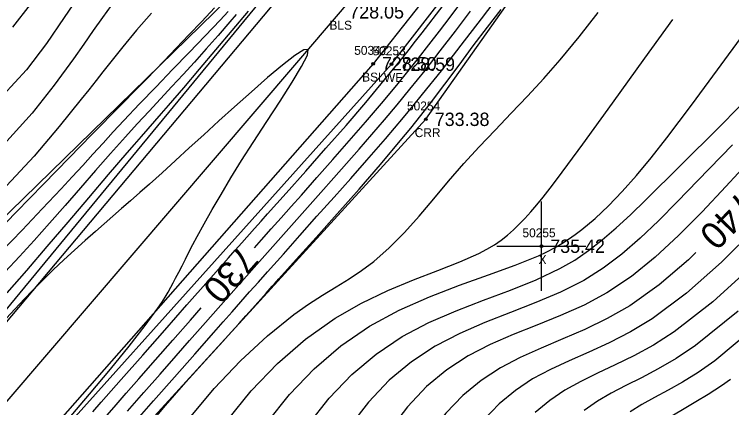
# Model space of a CAD drawing. Extents: x 1378535 to 1380697, y 997729 to 1000024.
# Drawn here: x 1379791 to 1379871.5, y 999094.4 to 999138.6 of the extents above; entities that cross this region are included whole.
import ezdxf

# ---------------------------------------------------------------- set-up
doc = ezdxf.new("R2010")
doc.units = 0
for name, color, linetype in [('RD_DTM_BkLn1', 7, 'Continuous'), ('RD_DTM_BkLn2', 7, 'Continuous'), ('RD_DTM_BkLn_txCode', 7, 'Continuous'), ('RD_DTM_Major1', 7, 'Continuous'), ('RD_DTM_Major1_Lbl', 7, 'Continuous'), ('RD_DTM_Minor1', 7, 'Continuous'), ('RD_EX_H2O', 7, 'Continuous'), ('RD_EX_H2O_txCode', 7, 'Continuous'), ('RD_EX_Misc', 7, 'Continuous'), ('RD_EX_Misc_txCode', 7, 'Continuous'), ('RD_EX_TX_H2O_ELEV', 7, 'Continuous'), ('RD_EX_TX_Misc_ELEV', 7, 'Continuous'), ('RD_SMD_Locator', 7, 'Continuous')]:
    doc.layers.add(name, color=color, linetype=linetype)

msp = doc.modelspace()

# ---------------------------------------------------------------- linework, layer by layer
at = {"layer": 'RD_DTM_BkLn1'}
msp.add_lwpolyline([(1379671.069, 998947.908), (1379694.884, 998967.78), (1379723.442, 999002.448), (1379771.255, 999073.041), (1379827.632, 999138.855), (1379861.249, 999179.195), (1379915.357, 999192.54), (1379973.258, 999207.681), (1380032.706, 999223.017), (1380054.696, 999270.258), (1380073.859, 999314.517)], dxfattribs=at)
at = {"layer": 'RD_DTM_BkLn2'}
for points in [[(1380068.121, 999316.651), (1380049.657, 999274.82), (1380028.513, 999225.034), (1379966.47, 999214.136), (1379918.102, 999198.529), (1379857.342, 999182.9), (1379822.296, 999142.387), (1379766.345, 999075.773), (1379728.069, 999017.429), (1379693.219, 998970.733), (1379663.886, 998950.121)], [(1380081.016, 999311.458), (1380061.411, 999264.141), (1380033.797, 999220.561), (1379978.164, 999199.192), (1379919.041, 999191.309), (1379864.05, 999174.436), (1379831.301, 999133.028), (1379774.735, 999068.751), (1379734.541, 999013.539), (1379699.544, 998964.07), (1379671.775, 998943.782)]]:
    msp.add_lwpolyline(points, dxfattribs=at)
at = {"layer": 'RD_DTM_Major1'}
for points in [[(1379798.854, 999141.515), (1379798.086, 999140.37), (1379796.631, 999138.199), (1379794.637, 999135.294), (1379792.395, 999132.346), (1379789.792, 999129.486)], [(1379817.973, 999112.35), (1379818.767, 999113.244), (1379819.876, 999114.494), (1379820.983, 999115.738), (1379822.103, 999116.997), (1379823.252, 999118.287), (1379824.991, 999120.243), (1379826.793, 999122.278), (1379828.624, 999124.364), (1379830.451, 999126.472), (1379832.243, 999128.573), (1379833.967, 999130.639), (1379835.203, 999132.157), (1379836.4, 999133.658), (1379837.576, 999135.159), (1379838.749, 999136.68), (1379839.937, 999138.237), (1379841.159, 999139.849)], [(1379815.94, 999138.546), (1379815.224, 999137.718), (1379813.907, 999136.203), (1379812.581, 999134.695), (1379811.244, 999133.2), (1379809.992, 999131.83), (1379808.726, 999130.465), (1379807.446, 999129.094), (1379806.15, 999127.704), (1379804.834, 999126.282), (1379803.498, 999124.815), (1379801.843, 999122.959), (1379800.16, 999121.04), (1379798.454, 999119.08), (1379796.729, 999117.1), (1379794.993, 999115.124), (1379793.248, 999113.172), (1379791.628, 999111.399), (1379790.005, 999109.653)], [(1379814.941, 999093.009), (1379817.619, 999096.303), (1379820.556, 999099.36), (1379823.708, 999102.105), (1379827.03, 999104.466), (1379829.99, 999106.157), (1379832.957, 999107.57), (1379835.844, 999108.769), (1379838.564, 999109.818), (1379841.032, 999110.782), (1379843.162, 999111.725), (1379844.081, 999112.21), (1379844.911, 999112.711), (1379845.67, 999113.236), (1379846.376, 999113.789), (1379847.047, 999114.377), (1379847.701, 999115.006), (1379848.338, 999115.666), (1379848.99, 999116.385), (1379849.669, 999117.178), (1379850.389, 999118.058), (1379851.162, 999119.04), (1379852.001, 999120.138), (1379854.837, 999123.983), (1379858.16, 999128.594), (1379861.789, 999133.649), (1379864.941, 999137.992)], [(1379867.543, 999111.821), (1379866.707, 999111.016), (1379863.422, 999108.213), (1379860.108, 999105.856), (1379857.585, 999104.412), (1379855.07, 999103.199), (1379852.588, 999102.127), (1379850.165, 999101.111), (1379847.825, 999100.061), (1379845.593, 999098.89), (1379843.42, 999097.471), (1379841.377, 999095.79), (1379839.45, 999093.81), (1379837.628, 999091.492), (1379835.896, 999088.798), (1379834.242, 999085.688), (1379831.36, 999078.815), (1379828.664, 999070.654), (1379826.116, 999061.464), (1379823.679, 999051.502), (1379821.316, 999041.024), (1379818.991, 999030.29)], [(1379800.873, 999092.95), (1379802.224, 999094.481), (1379803.596, 999096.036), (1379805.003, 999097.632), (1379806.895, 999099.782), (1379808.84, 999101.992), (1379810.803, 999104.224), (1379812.017, 999105.603)], [(1379871.437, 999097.582), (1379870.419, 999096.86), (1379868.912, 999095.89), (1379867.513, 999095.052), (1379866.214, 999094.298), (1379865.008, 999093.577), (1379863.885, 999092.843), (1379862.804, 999092.021), (1379861.795, 999091.106), (1379860.85, 999090.075), (1379859.96, 999088.901), (1379859.116, 999087.561), (1379858.311, 999086.03), (1379856.905, 999082.666), (1379855.584, 999078.689), (1379854.332, 999074.222), (1379853.131, 999069.388), (1379851.964, 999064.309), (1379850.814, 999059.108)]]:
    msp.add_lwpolyline(points, dxfattribs=at)
at = {"layer": 'RD_DTM_Minor1'}
for points in [[(1379804.293, 999092.502), (1379806.655, 999095.172), (1379809.008, 999097.837), (1379811.283, 999100.419), (1379813.414, 999102.837), (1379814.47, 999104.035), (1379815.482, 999105.182), (1379816.468, 999106.299), (1379817.445, 999107.402), (1379818.429, 999108.513), (1379819.437, 999109.648), (1379821.227, 999111.659), (1379823.096, 999113.755), (1379825.005, 999115.897), (1379826.916, 999118.044), (1379828.788, 999120.156), (1379830.584, 999122.194), (1379831.646, 999123.407), (1379832.679, 999124.598), (1379833.702, 999125.791), (1379834.729, 999127.007), (1379835.778, 999128.269), (1379836.865, 999129.6), (1379838.976, 999132.246), (1379841.202, 999135.104), (1379843.476, 999138.079), (1379845.729, 999141.078)], [(1379801.903, 999139.562), (1379800.918, 999138.2), (1379799.898, 999136.762), (1379798.82, 999135.23), (1379797.662, 999133.59), (1379795.502, 999130.607), (1379793.026, 999127.464), (1379790.202, 999124.35)], [(1379792.81, 999139.693), (1379790.826, 999137.12)], [(1379799.841, 999093.941), (1379800.787, 999095.013), (1379803.036, 999097.569), (1379805.441, 999100.305), (1379807.925, 999103.132), (1379810.409, 999105.957), (1379812.815, 999108.689), (1379815.066, 999111.236), (1379815.822, 999112.089), (1379816.557, 999112.916), (1379817.999, 999114.536), (1379818.724, 999115.348), (1379819.463, 999116.175), (1379821.552, 999118.511), (1379823.753, 999120.979), (1379826.01, 999123.529), (1379828.267, 999126.11), (1379830.469, 999128.672), (1379832.56, 999131.165), (1379833.271, 999132.033), (1379833.97, 999132.895), (1379834.664, 999133.761), (1379835.361, 999134.641), (1379836.07, 999135.545), (1379836.798, 999136.483), (1379839.149, 999139.55)], [(1379813.514, 999139.286), (1379812.065, 999137.78), (1379810.621, 999136.262), (1379809.209, 999134.776), (1379807.861, 999133.363), (1379806.845, 999132.31), (1379805.865, 999131.304), (1379804.898, 999130.319), (1379802.917, 999128.311), (1379801.856, 999127.235), (1379801.525, 999126.898), (1379801.185, 999126.553), (1379800.837, 999126.197), (1379800.479, 999125.832), (1379800.109, 999125.454), (1379799.727, 999125.064), (1379797.182, 999122.458), (1379794.3, 999119.503), (1379791.222, 999116.345), (1379788.087, 999113.129)], [(1379815.029, 999138.886), (1379814.124, 999137.917), (1379812.437, 999136.141), (1379810.648, 999134.284), (1379808.8, 999132.376), (1379806.935, 999130.447), (1379805.093, 999128.527), (1379803.318, 999126.646), (1379802.142, 999125.377), (1379800.997, 999124.126), (1379799.86, 999122.876), (1379798.711, 999121.611), (1379797.528, 999120.316), (1379796.289, 999118.974), (1379794.172, 999116.72), (1379791.923, 999114.359), (1379789.605, 999111.942)], [(1379806.436, 999138.687), (1379804.759, 999136.779), (1379803.212, 999134.926), (1379802.459, 999133.994), (1379801.718, 999133.061), (1379800.972, 999132.113), (1379800.206, 999131.134), (1379799.404, 999130.112), (1379798.551, 999129.031), (1379796.079, 999125.972), (1379793.253, 999122.661), (1379790.159, 999119.324)], [(1379817.265, 999138.923), (1379815.439, 999136.767), (1379813.603, 999134.59), (1379811.782, 999132.433), (1379810.002, 999130.334), (1379808.287, 999128.333), (1379807.524, 999127.452), (1379806.772, 999126.588), (1379806.019, 999125.726), (1379805.257, 999124.853), (1379804.476, 999123.957), (1379803.666, 999123.023), (1379801.582, 999120.598), (1379799.344, 999117.974), (1379797.02, 999115.243), (1379794.676, 999112.496), (1379792.381, 999109.825), (1379790.201, 999107.322)], [(1379803.721, 999094.02), (1379805.565, 999096.108), (1379807.396, 999098.184), (1379809.197, 999100.226), (1379810.706, 999101.939), (1379812.186, 999103.62), (1379815.086, 999106.909), (1379816.52, 999108.533), (1379817.952, 999110.151), (1379819.444, 999111.832), (1379820.939, 999113.514), (1379822.436, 999115.196), (1379823.931, 999116.877), (1379825.424, 999118.556), (1379826.911, 999120.231), (1379828.328, 999121.832), (1379829.742, 999123.441), (1379831.156, 999125.067), (1379832.574, 999126.722), (1379833.999, 999128.418), (1379835.435, 999130.164), (1379837.133, 999132.282), (1379838.84, 999134.461), (1379840.545, 999136.678), (1379842.236, 999138.91)], [(1379805.763, 999091.964), (1379808, 999094.656), (1379810.29, 999097.278), (1379812.481, 999099.713), (1379814.421, 999101.843), (1379815.37, 999102.89), (1379816.219, 999103.835), (1379817.003, 999104.711), (1379817.755, 999105.554), (1379819.292, 999107.279), (1379819.515, 999107.528), (1379819.743, 999107.783), (1379819.978, 999108.045), (1379820.219, 999108.314), (1379820.467, 999108.59), (1379820.723, 999108.874), (1379822.672, 999111.039), (1379824.895, 999113.511), (1379827.284, 999116.184), (1379829.728, 999118.953), (1379832.121, 999121.713), (1379834.354, 999124.358), (1379834.952, 999125.083), (1379835.532, 999125.795), (1379836.098, 999126.498), (1379836.653, 999127.199), (1379837.202, 999127.9), (1379837.748, 999128.608), (1379839.347, 999130.724), (1379840.95, 999132.884), (1379842.547, 999135.036), (1379844.128, 999137.126), (1379845.682, 999139.102)], [(1379810.689, 999093.238), (1379813.468, 999096.547), (1379816.431, 999099.67), (1379819.453, 999102.487), (1379822.411, 999104.875), (1379824.047, 999106.024), (1379825.622, 999107.042), (1379827.14, 999107.98), (1379828.603, 999108.89), (1379830.015, 999109.825), (1379831.377, 999110.837), (1379833.124, 999112.366), (1379834.813, 999114.078), (1379836.47, 999115.926), (1379838.119, 999117.863), (1379839.784, 999119.843), (1379841.491, 999121.82), (1379843.215, 999123.712), (1379844.988, 999125.586), (1379846.797, 999127.468), (1379848.628, 999129.389), (1379850.467, 999131.375), (1379852.301, 999133.456), (1379854.443, 999136.054), (1379856.567, 999138.778)], [(1379819.394, 999092.73), (1379821.914, 999095.903), (1379824.68, 999098.781), (1379827.682, 999101.338), (1379830.909, 999103.548), (1379834.219, 999105.346), (1379837.619, 999106.862), (1379840.996, 999108.165), (1379844.238, 999109.321), (1379847.234, 999110.4), (1379849.87, 999111.469), (1379850.794, 999111.905), (1379851.657, 999112.356), (1379852.47, 999112.827), (1379853.247, 999113.322), (1379854.001, 999113.848), (1379854.742, 999114.41), (1379856.221, 999115.651), (1379857.721, 999117.066), (1379859.259, 999118.666), (1379860.853, 999120.462), (1379862.52, 999122.467), (1379864.277, 999124.691), (1379867.055, 999128.371), (1379869.973, 999132.354), (1379872.935, 999136.438)], [(1379796.947, 999092.965), (1379799.462, 999095.915), (1379801.81, 999098.719), (1379803.922, 999101.309), (1379805.725, 999103.62), (1379807.149, 999105.583), (1379807.582, 999106.234), (1379807.96, 999106.834), (1379808.294, 999107.396), (1379808.593, 999107.929), (1379808.871, 999108.445), (1379809.136, 999108.954), (1379809.49, 999109.644), (1379809.852, 999110.354), (1379810.231, 999111.095), (1379810.635, 999111.878), (1379811.074, 999112.716), (1379811.557, 999113.618), (1379812.346, 999115.057), (1379813.243, 999116.643), (1379814.243, 999118.363), (1379815.345, 999120.205), (1379816.544, 999122.154), (1379817.839, 999124.197), (1379819.363, 999126.54), (1379820.867, 999128.837), (1379822.217, 999130.941), (1379823.281, 999132.705), (1379823.924, 999133.984), (1379824.014, 999134.632), (1379823.51, 999134.573), (1379822.508, 999133.945), (1379821.12, 999132.872), (1379819.458, 999131.474), (1379817.635, 999129.876), (1379815.763, 999128.198), (1379814.003, 999126.606), (1379812.304, 999125.062), (1379810.67, 999123.573), (1379809.104, 999122.148), (1379807.609, 999120.793), (1379806.187, 999119.516), (1379805.113, 999118.562), (1379804.079, 999117.651), (1379803.073, 999116.77), (1379801.113, 999115.057), (1379800.139, 999114.202), (1379798.972, 999113.168), (1379797.793, 999112.107), (1379796.602, 999111.012), (1379795.399, 999109.877), (1379794.184, 999108.694), (1379792.957, 999107.457), (1379791.581, 999106.014), (1379790.167, 999104.477)], [(1379824.003, 999092.473), (1379826.36, 999095.486), (1379828.906, 999098.139), (1379831.638, 999100.438), (1379834.555, 999102.388), (1379837.541, 999103.962), (1379840.619, 999105.301), (1379843.712, 999106.491), (1379846.739, 999107.618), (1379849.622, 999108.769), (1379852.28, 999110.029), (1379853.932, 999110.99), (1379855.497, 999112.059), (1379857.025, 999113.252), (1379858.57, 999114.587), (1379860.184, 999116.079), (1379861.918, 999117.747), (1379865.824, 999121.587), (1379870.137, 999125.904), (1379874.576, 999130.413)], [(1379871.644, 999123.928), (1379867.744, 999119.921), (1379865.461, 999117.561), (1379863.322, 999115.396), (1379861.264, 999113.427), (1379859.223, 999111.652), (1379857.136, 999110.073), (1379854.938, 999108.688), (1379852.33, 999107.369), (1379849.571, 999106.203), (1379846.725, 999105.101), (1379843.853, 999103.979), (1379841.019, 999102.75), (1379838.284, 999101.327), (1379835.617, 999099.572), (1379833.114, 999097.485), (1379830.768, 999095.029), (1379828.569, 999092.169)], [(1379873.665, 999122.227), (1379870.896, 999119.242), (1379868.222, 999116.399), (1379865.596, 999113.74), (1379862.973, 999111.309), (1379860.307, 999109.149), (1379857.553, 999107.302), (1379854.98, 999105.926), (1379852.341, 999104.749), (1379849.679, 999103.681), (1379847.036, 999102.633), (1379844.456, 999101.518), (1379841.981, 999100.246), (1379839.569, 999098.679), (1379837.297, 999096.791), (1379835.149, 999094.524), (1379833.109, 999091.819)], [(1379874.336, 999114.632), (1379870.406, 999110.75), (1379866.478, 999107.274), (1379862.62, 999104.402), (1379860.181, 999102.929), (1379857.81, 999101.71), (1379855.517, 999100.658), (1379853.313, 999099.685), (1379851.208, 999098.706), (1379849.212, 999097.635), (1379847.271, 999096.348), (1379845.446, 999094.834), (1379843.724, 999093.057)], [(1379874.009, 999110.465), (1379869.444, 999106.299), (1379865.084, 999102.915), (1379862.766, 999101.443), (1379860.56, 999100.234), (1379858.465, 999099.207), (1379856.48, 999098.278), (1379854.604, 999097.365), (1379852.837, 999096.385), (1379851.122, 999095.226), (1379849.51, 999093.874)], [(1379872.269, 999105.255), (1379867.483, 999101.386), (1379865.331, 999099.948), (1379863.316, 999098.77), (1379861.432, 999097.776), (1379859.669, 999096.892), (1379858.018, 999096.041), (1379856.473, 999095.148), (1379854.978, 999094.11)], [(1379874.44, 999103.676), (1379869.649, 999099.659), (1379867.777, 999098.353), (1379866.033, 999097.275), (1379864.409, 999096.36), (1379862.895, 999095.545), (1379861.482, 999094.767), (1379860.161, 999093.962)]]:
    msp.add_lwpolyline(points, dxfattribs=at)
at = {"layer": 'RD_EX_H2O'}
for points in [[(1379663.754, 998950.515), (1379692.381, 998971.287), (1379719.043, 999005.745), (1379767.054, 999077.466), (1379820.322, 999142.061), (1379856.776, 999184.172), (1379909.653, 999199.365), (1379968.411, 999216.307), (1380029.427, 999227.408), (1380049.406, 999276.128), (1380067.001, 999316.436)], [(1379671.834, 998943.202), (1379700.963, 998962.761), (1379729.374, 998999.597), (1379746.583, 999025.229), (1379775.663, 999068.698), (1379833.361, 999132.972), (1379865.604, 999174.536), (1379921.646, 999184.161), (1379977.925, 999198.092), (1380034.402, 999218.74), (1380062.356, 999262.9), (1380081.879, 999311.699)], [(1379691.169, 998972.812), (1379715.491, 999007.823), (1379758.477, 999085.154), (1379818.066, 999143.325), (1379854.662, 999185.612), (1379907.498, 999203.656)], [(1379702.564, 998961.21), (1379714.915, 998970.843), (1379740.261, 998989.569), (1379744.315, 999002.648), (1379747.404, 999008.004), (1379748.702, 999008.829), (1379750.233, 999010.437), (1379755.456, 999017.171), (1379756.704, 999019.626), (1379779.044, 999063.15), (1379837.226, 999126.786), (1379869.284, 999172.186), (1379924.949, 999180.924)]]:
    msp.add_lwpolyline(points, dxfattribs=at)
at = {"layer": 'RD_EX_Misc'}
for p, q in [((1379850.187, 999107.542), (1379850.187, 999117.542)), ((1379845.187, 999112.542), (1379855.187, 999112.542))]:
    msp.add_line(p, q, dxfattribs=at)
at = {"layer": 'RD_SMD_Locator'}
for centre in [(1379831.301, 999133.028), (1379833.361, 999132.972), (1379837.226, 999126.786), (1379850.187, 999112.542)]:
    msp.add_circle(centre, 0.15, dxfattribs=at)

# ---------------------------------------------------------------- texts
at = {"layer": 'RD_DTM_BkLn_txCode'}
for s, p in [('BLS', (1379826.404, 999136.855)), ('50342', (1379829.183, 999134.028)), ('BSL', (1379830.073, 999131.028))]:
    msp.add_text(s, height=1, dxfattribs=at).set_placement(p)
at = {"layer": 'RD_DTM_Major1_Lbl'}
for s, rotation, p in [('740', 225.47859, (1379872.415, 999118.806)), ('730', 228.55975, (1379816.416, 999112.858))]:
    msp.add_text(s, height=3, rotation=rotation, dxfattribs=at).set_placement(p)
at = {"layer": 'RD_EX_H2O_txCode'}
for s, p in [('50253', (1379831.243, 999133.972)), ('WE', (1379832.522, 999130.972)), ('50254', (1379835.108, 999127.786)), ('CRR', (1379835.974, 999124.786))]:
    msp.add_text(s, height=1, dxfattribs=at).set_placement(p)
at = {"layer": 'RD_EX_Misc_txCode'}
for s, p in [('50255', (1379848.069, 999113.542)), ('X', (1379849.872, 999110.542))]:
    msp.add_text(s, height=1, dxfattribs=at).set_placement(p)
at = {"layer": 'RD_EX_TX_H2O_ELEV'}
for s, p in [('728.59', (1379834.361, 999132.222)), ('733.38', (1379838.226, 999126.036))]:
    msp.add_text(s, height=1.5, dxfattribs=at).set_placement(p)
at = {"layer": 'RD_EX_TX_Misc_ELEV'}
for s, p in [('728.05', (1379828.632, 999138.105)), ('728.50', (1379832.301, 999132.278)), ('735.42', (1379851.187, 999111.792))]:
    msp.add_text(s, height=1.5, dxfattribs=at).set_placement(p)

doc.saveas('drawing.dxf')
